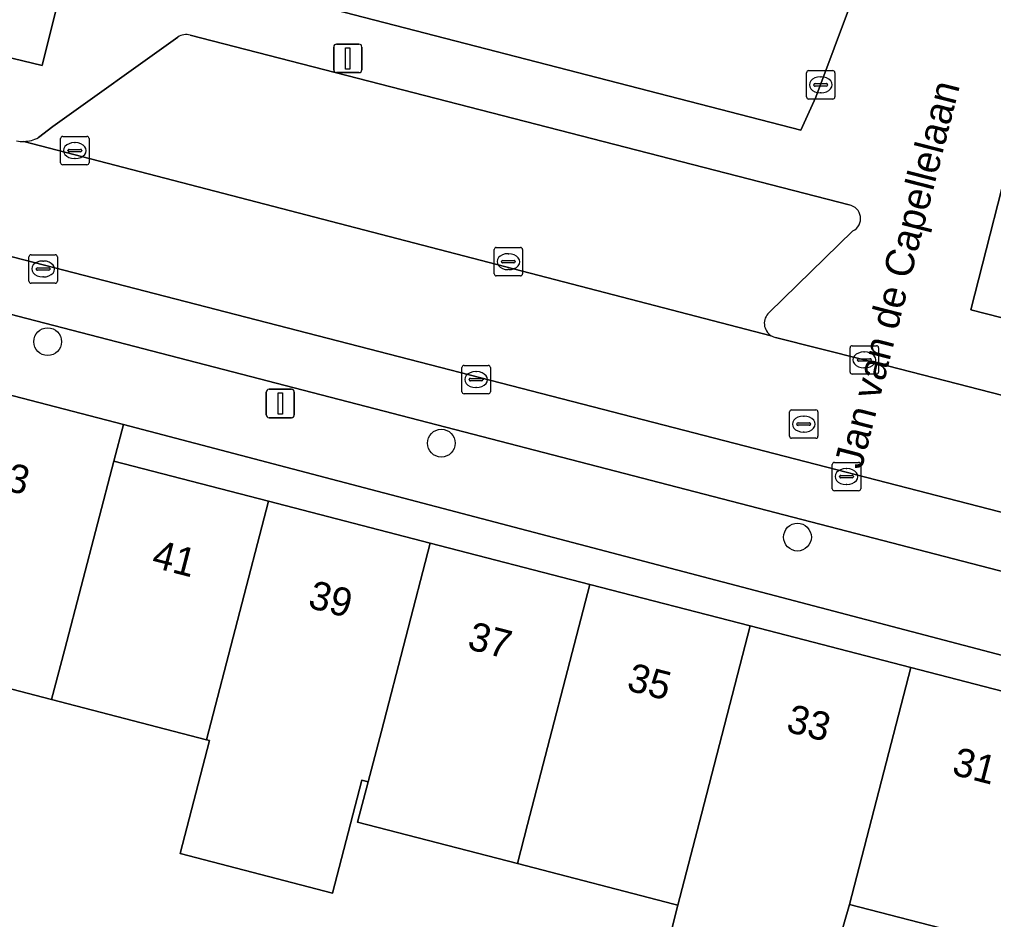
# Model space of a CAD drawing. Extents: x 163683 to 164494, y 382709 to 383872.
# Drawn here: x 164086.1 to 164120.38, y 383203.61 to 383235.29 of the extents above; entities that cross this region are included whole.
import ezdxf

# ---------------------------------------------------------------- set-up
doc = ezdxf.new("R2010")
doc.units = 0
for name, color, linetype in [('IMGEO_Boom', 7, 'Continuous'), ('IMGEO_Erf', 7, 'Continuous'), ('IMGEO_Groenvoorziening', 7, 'Continuous'), ('IMGEO_Kolk', 7, 'Continuous'), ('IMGEO_Lichtmast', 7, 'Continuous'), ('IMGEO_Openbare_ruimte_label', 7, 'Continuous'), ('IMGEO_Pand', 7, 'Continuous'), ('IMGEO_Pand_nummerreeks', 7, 'Continuous'), ('IMGEO_Parkeervlak_open', 7, 'Continuous'), ('IMGEO_Rijbaan_lokaal_open', 7, 'Continuous'), ('IMGEO_Rioolput', 7, 'Continuous'), ('IMGEO_Voetpad_open', 7, 'Continuous')]:
    doc.layers.add(name, color=color, linetype=linetype)

msp = doc.modelspace()

# ---------------------------------------------------------------- linework, layer by layer
at = {"layer": 'IMGEO_Boom'}
for centre in [(164087.088, 383223.949), (164100.944, 383220.378), (164113.481, 383217.071)]:
    msp.add_circle(centre, 0.489, dxfattribs=at)
at = {"layer": 'IMGEO_Erf'}
msp.add_lwpolyline([(164089.752, 383221.038), (164089.417, 383219.748), (164094.858, 383218.338), (164100.553, 383216.863), (164106.171, 383215.408), (164111.82, 383213.944), (164117.47, 383212.48), (164123.312, 383210.967), (164123.14, 383210.305), (164126.14, 383209.527), (164126.62, 383211.351), (164126.574, 383211.363), (164123.472, 383212.179)], close=True, dxfattribs=at)
msp.add_lwpolyline([(164120.74, 383202.742), (164118.128, 383203.418), (164115.309, 383204.148), (164114.407, 383201.008), (164108.845, 383202.45), (164109.275, 383204.116), (164109.128, 383204.154), (164103.621, 383205.58), (164097.998, 383207.037), (164098.37, 383208.46), (164098.147, 383208.518), (164097.113, 383204.541), (164091.752, 383205.934), (164092.785, 383209.911), (164092.678, 383209.939), (164087.229, 383211.356), (164080.692, 383213.055)], dxfattribs=at)
at = {"layer": 'IMGEO_Groenvoorziening'}
msp.add_lwpolyline([(164120.646, 383250), (164123.272, 383257.038), (164123.622, 383257.976), (164096.288, 383265.053), (164094.222, 383256.527), (164090.371, 383240.637), (164088.728, 383241.035), (164087.976, 383238.019), (164090.482, 383237.371), (164092.518, 383236.844), (164113.599, 383231.393), (164114.133, 383232.549)], close=True, dxfattribs=at)
at = {"layer": 'IMGEO_Kolk'}
for p, q in [((164113.799, 383232.562), (164113.799, 383233.414)), ((164113.874, 383233.488), (164114.726, 383233.488)), ((164114.287, 383233.268), (164114.312, 383233.268)), ((164114.8, 383233.414), (164114.8, 383232.562)), ((164114.058, 383232.982), (164114.058, 383232.994)), ((164114.496, 383232.945), (164114.098, 383232.945)), ((164114.101, 383233.031), (164114.499, 383233.031)), ((164114.542, 383232.994), (164114.542, 383232.982)), ((164114.31, 383232.708), (164114.285, 383232.708)), ((164114.726, 383232.488), (164113.874, 383232.488)), ((164087.545, 383230.248), (164087.545, 383231.1)), ((164087.62, 383231.174), (164088.472, 383231.174)), ((164088.033, 383230.954), (164088.058, 383230.954)), ((164088.546, 383231.1), (164088.546, 383230.248)), ((164087.804, 383230.668), (164087.804, 383230.68)), ((164088.242, 383230.631), (164087.844, 383230.631)), ((164087.847, 383230.717), (164088.245, 383230.717)), ((164088.288, 383230.68), (164088.288, 383230.668)), ((164088.472, 383230.174), (164087.62, 383230.174)), ((164088.056, 383230.394), (164088.031, 383230.394)), ((164102.805, 383226.339), (164102.805, 383227.191)), ((164102.88, 383227.265), (164103.732, 383227.265)), ((164103.806, 383227.191), (164103.806, 383226.339)), ((164086.429, 383226.082), (164086.429, 383226.934)), ((164086.504, 383227.008), (164087.356, 383227.008)), ((164086.917, 383226.788), (164086.942, 383226.788)), ((164087.43, 383226.934), (164087.43, 383226.082)), ((164103.064, 383226.759), (164103.064, 383226.771)), ((164103.107, 383226.808), (164103.505, 383226.808)), ((164103.293, 383227.045), (164103.318, 383227.045)), ((164103.548, 383226.771), (164103.548, 383226.759)), ((164086.688, 383226.502), (164086.688, 383226.514)), ((164087.126, 383226.465), (164086.728, 383226.465)), ((164086.731, 383226.551), (164087.129, 383226.551)), ((164087.172, 383226.514), (164087.172, 383226.502)), ((164103.502, 383226.722), (164103.104, 383226.722)), ((164103.316, 383226.485), (164103.291, 383226.485)), ((164086.94, 383226.228), (164086.915, 383226.228)), ((164103.732, 383226.265), (164102.88, 383226.265)), ((164087.356, 383226.008), (164086.504, 383226.008)), ((164115.333, 383222.882), (164115.333, 383223.734)), ((164115.408, 383223.808), (164116.26, 383223.808)), ((164116.334, 383223.734), (164116.334, 383222.882)), ((164115.592, 383223.302), (164115.592, 383223.314)), ((164115.635, 383223.351), (164116.033, 383223.351)), ((164115.821, 383223.588), (164115.846, 383223.588)), ((164116.076, 383223.314), (164116.076, 383223.302)), ((164101.669, 383222.189), (164101.669, 383223.041)), ((164101.744, 383223.115), (164102.596, 383223.115)), ((164102.67, 383223.041), (164102.67, 383222.189)), ((164116.03, 383223.265), (164115.632, 383223.265)), ((164115.844, 383223.028), (164115.819, 383223.028)), ((164101.928, 383222.609), (164101.928, 383222.621)), ((164101.971, 383222.658), (164102.369, 383222.658)), ((164102.157, 383222.895), (164102.182, 383222.895)), ((164102.412, 383222.621), (164102.412, 383222.609)), ((164116.26, 383222.808), (164115.408, 383222.808)), ((164102.366, 383222.572), (164101.968, 383222.572)), ((164102.18, 383222.335), (164102.155, 383222.335)), ((164102.596, 383222.115), (164101.744, 383222.115)), ((164114.706, 383218.775), (164114.706, 383219.627)), ((164114.781, 383219.701), (164115.633, 383219.701)), ((164115.707, 383219.627), (164115.707, 383218.775)), ((164114.965, 383219.195), (164114.965, 383219.207)), ((164115.008, 383219.244), (164115.406, 383219.244)), ((164115.194, 383219.481), (164115.219, 383219.481)), ((164115.449, 383219.207), (164115.449, 383219.195)), ((164115.403, 383219.158), (164115.005, 383219.158)), ((164115.217, 383218.921), (164115.192, 383218.921)), ((164115.633, 383218.701), (164114.781, 383218.701))]:
    msp.add_line(p, q, dxfattribs=at)
for points in [[(164113.799, 383232.562), (164113.799, 383233.414)], [(164113.874, 383233.488), (164114.726, 383233.488)], [(164114.8, 383233.414), (164114.8, 383232.562)], [(164114.726, 383232.488), (164113.874, 383232.488)], [(164087.545, 383230.248), (164087.545, 383231.1)], [(164087.62, 383231.174), (164088.472, 383231.174)], [(164088.546, 383231.1), (164088.546, 383230.248)], [(164088.472, 383230.174), (164087.62, 383230.174)], [(164102.805, 383226.339), (164102.805, 383227.191)], [(164102.88, 383227.265), (164103.732, 383227.265)], [(164103.806, 383227.191), (164103.806, 383226.339)], [(164086.429, 383226.082), (164086.429, 383226.934)], [(164086.504, 383227.008), (164087.356, 383227.008)], [(164087.43, 383226.934), (164087.43, 383226.082)], [(164103.732, 383226.265), (164102.88, 383226.265)], [(164087.356, 383226.008), (164086.504, 383226.008)], [(164115.333, 383222.882), (164115.333, 383223.734)], [(164115.408, 383223.808), (164116.26, 383223.808)], [(164116.334, 383223.734), (164116.334, 383222.882)], [(164101.669, 383222.189), (164101.669, 383223.041)], [(164101.744, 383223.115), (164102.596, 383223.115)], [(164102.67, 383223.041), (164102.67, 383222.189)], [(164116.26, 383222.808), (164115.408, 383222.808)], [(164102.596, 383222.115), (164101.744, 383222.115)], [(164114.706, 383218.775), (164114.706, 383219.627)], [(164114.781, 383219.701), (164115.633, 383219.701)], [(164115.707, 383219.627), (164115.707, 383218.775)], [(164115.633, 383218.701), (164114.781, 383218.701)]]:
    msp.add_lwpolyline(points, dxfattribs=at)
for centre, radius, start, end in [((164113.876, 383233.412), 0.0765, 91.552, 178.448), ((164113.876, 383233.412), 0.0765, 91.552, 178.448), ((164114.724, 383233.412), 0.0765, 1.552, 88.448), ((164114.724, 383233.412), 0.0765, 1.552, 88.448), ((164114.098, 383232.991), 0.0403, 85.8775, 175.7526), ((164114.095, 383232.981), 0.0366, 178.938, 274.7102), ((164114.499, 383232.988), 0.043, 264.8664, 352.4533), ((164114.503, 383232.993), 0.0386, 1.7309, 96.639), ((164113.876, 383232.564), 0.0765, 181.552, 268.448), ((164113.876, 383232.564), 0.0765, 181.552, 268.448), ((164114.724, 383232.564), 0.0765, 271.552, 358.448), ((164114.724, 383232.564), 0.0765, 271.552, 358.448), ((164087.622, 383231.098), 0.0765, 91.552, 178.448), ((164087.622, 383231.098), 0.0765, 91.552, 178.448), ((164088.47, 383231.098), 0.0765, 1.552, 88.448), ((164088.47, 383231.098), 0.0765, 1.552, 88.448), ((164087.844, 383230.677), 0.0403, 85.8775, 175.7526), ((164087.841, 383230.667), 0.0366, 178.938, 274.7102), ((164088.245, 383230.674), 0.043, 264.8664, 352.4533), ((164088.249, 383230.679), 0.0386, 1.7309, 96.639), ((164087.622, 383230.25), 0.0765, 181.552, 268.448), ((164087.622, 383230.25), 0.0765, 181.552, 268.448), ((164088.47, 383230.25), 0.0765, 271.552, 358.448), ((164088.47, 383230.25), 0.0765, 271.552, 358.448), ((164102.882, 383227.189), 0.0765, 91.552, 178.448), ((164102.882, 383227.189), 0.0765, 91.552, 178.448), ((164103.73, 383227.189), 0.0765, 1.552, 88.448), ((164103.73, 383227.189), 0.0765, 1.552, 88.448), ((164086.506, 383226.932), 0.0765, 91.552, 178.448), ((164086.506, 383226.932), 0.0765, 91.552, 178.448), ((164087.354, 383226.932), 0.0765, 1.552, 88.448), ((164087.354, 383226.932), 0.0765, 1.552, 88.448), ((164103.104, 383226.768), 0.0403, 85.8775, 175.7526), ((164103.101, 383226.758), 0.0366, 178.938, 274.7102), ((164103.505, 383226.765), 0.043, 264.8664, 352.4533), ((164103.509, 383226.77), 0.0386, 1.7309, 96.639), ((164086.728, 383226.511), 0.0403, 85.8775, 175.7526), ((164086.725, 383226.501), 0.0366, 178.938, 274.7102), ((164087.129, 383226.508), 0.043, 264.8664, 352.4533), ((164087.133, 383226.513), 0.0386, 1.7309, 96.639), ((164086.506, 383226.084), 0.0765, 181.552, 268.448), ((164086.506, 383226.084), 0.0765, 181.552, 268.448), ((164087.354, 383226.084), 0.0765, 271.552, 358.448), ((164087.354, 383226.084), 0.0765, 271.552, 358.448), ((164102.882, 383226.341), 0.0765, 181.552, 268.448), ((164102.882, 383226.341), 0.0765, 181.552, 268.448), ((164103.73, 383226.341), 0.0765, 271.552, 358.448), ((164103.73, 383226.341), 0.0765, 271.552, 358.448), ((164115.41, 383223.732), 0.0765, 91.552, 178.448), ((164115.41, 383223.732), 0.0765, 91.552, 178.448), ((164116.258, 383223.732), 0.0765, 1.552, 88.448), ((164116.258, 383223.732), 0.0765, 1.552, 88.448), ((164115.632, 383223.311), 0.0403, 85.8775, 175.7526), ((164115.629, 383223.301), 0.0366, 178.938, 274.7102), ((164116.033, 383223.308), 0.043, 264.8664, 352.4533), ((164116.037, 383223.313), 0.0386, 1.7309, 96.639), ((164101.746, 383223.039), 0.0765, 91.552, 178.448), ((164101.746, 383223.039), 0.0765, 91.552, 178.448), ((164102.594, 383223.039), 0.0765, 1.552, 88.448), ((164102.594, 383223.039), 0.0765, 1.552, 88.448), ((164101.968, 383222.618), 0.0403, 85.8775, 175.7526), ((164102.373, 383222.62), 0.0386, 1.7309, 96.639), ((164115.41, 383222.884), 0.0765, 181.552, 268.448), ((164115.41, 383222.884), 0.0765, 181.552, 268.448), ((164116.258, 383222.884), 0.0765, 271.552, 358.448), ((164116.258, 383222.884), 0.0765, 271.552, 358.448), ((164101.965, 383222.608), 0.0366, 178.938, 274.7102), ((164102.369, 383222.615), 0.043, 264.8664, 352.4533), ((164101.746, 383222.191), 0.0765, 181.552, 268.448), ((164101.746, 383222.191), 0.0765, 181.552, 268.448), ((164102.594, 383222.191), 0.0765, 271.552, 358.448), ((164102.594, 383222.191), 0.0765, 271.552, 358.448), ((164114.783, 383219.625), 0.0765, 91.552, 178.448), ((164114.783, 383219.625), 0.0765, 91.552, 178.448), ((164115.631, 383219.625), 0.0765, 1.552, 88.448), ((164115.631, 383219.625), 0.0765, 1.552, 88.448), ((164115.005, 383219.204), 0.0403, 85.8775, 175.7526), ((164115.002, 383219.194), 0.0366, 178.938, 274.7102), ((164115.406, 383219.201), 0.043, 264.8664, 352.4533), ((164115.41, 383219.206), 0.0386, 1.7309, 96.639), ((164114.783, 383218.777), 0.0765, 181.552, 268.448), ((164114.783, 383218.777), 0.0765, 181.552, 268.448), ((164115.631, 383218.777), 0.0765, 271.552, 358.448), ((164115.631, 383218.777), 0.0765, 271.552, 358.448)]:
    msp.add_arc(centre, radius, start, end, dxfattribs=at)
for centre, major_axis, ratio, start_param, end_param in [((164114.286, 383232.988), (-0.387, 0.002), 0.722429, 4.712389, 7.853982), ((164114.311, 383232.988), (-0.39, 0.002), 0.717154, 1.570796, 4.712389), ((164088.032, 383230.674), (-0.387, 0.002), 0.722429, 4.712389, 7.853982), ((164088.057, 383230.674), (-0.39, 0.002), 0.717154, 1.570796, 4.712389), ((164086.916, 383226.508), (-0.387, 0.002), 0.722429, 4.712389, 7.853982), ((164086.941, 383226.508), (-0.39, 0.002), 0.717154, 1.570796, 4.712389), ((164103.292, 383226.765), (-0.387, 0.002), 0.722429, 4.712389, 7.853982), ((164103.317, 383226.765), (-0.39, 0.002), 0.717154, 1.570796, 4.712389), ((164115.82, 383223.308), (-0.387, 0.002), 0.722429, 4.712389, 7.853982), ((164115.845, 383223.308), (-0.39, 0.002), 0.717154, 1.570796, 4.712389), ((164102.156, 383222.615), (-0.387, 0.002), 0.722429, 4.712389, 7.853982), ((164102.181, 383222.615), (-0.39, 0.002), 0.717154, 1.570796, 4.712389), ((164115.193, 383219.201), (-0.387, 0.002), 0.722429, 4.712389, 7.853982), ((164115.218, 383219.201), (-0.39, 0.002), 0.717154, 1.570796, 4.712389)]:
    msp.add_ellipse(centre, major_axis=major_axis, ratio=ratio, start_param=start_param, end_param=end_param, dxfattribs=at)
at = {"layer": 'IMGEO_Lichtmast'}
for p, q in [((164097.157, 383233.52), (164097.157, 383234.32)), ((164097.157, 383234.32), (164097.157, 383233.52)), ((164097.257, 383234.42), (164098.047, 383234.42)), ((164098.047, 383234.42), (164097.257, 383234.42)), ((164098.147, 383234.32), (164098.147, 383233.52)), ((164098.147, 383233.52), (164098.147, 383234.32)), ((164098.047, 383233.42), (164097.257, 383233.42)), ((164097.257, 383233.42), (164098.047, 383233.42)), ((164094.78, 383221.373), (164094.78, 383222.173)), ((164094.78, 383222.173), (164094.78, 383221.373)), ((164094.88, 383222.273), (164095.67, 383222.273)), ((164095.67, 383222.273), (164094.88, 383222.273)), ((164095.77, 383222.173), (164095.77, 383221.373)), ((164095.77, 383221.373), (164095.77, 383222.173)), ((164095.67, 383221.273), (164094.88, 383221.273)), ((164094.88, 383221.273), (164095.67, 383221.273))]:
    msp.add_line(p, q, dxfattribs=at)
for points in [[(164097.577, 383234.295), (164097.727, 383234.295), (164097.727, 383233.545), (164097.577, 383233.545), (164097.577, 383234.295)], [(164095.2, 383222.148), (164095.35, 383222.148), (164095.35, 383221.398), (164095.2, 383221.398), (164095.2, 383222.148)]]:
    msp.add_lwpolyline(points, dxfattribs=at)
for centre, start, end in [((164097.257, 383234.32), 90, 180), ((164097.257, 383234.32), 90, 180), ((164098.047, 383234.32), 0, 90), ((164098.047, 383234.32), 360, 90), ((164097.257, 383233.52), 180, 270), ((164097.257, 383233.52), 180, 270), ((164098.047, 383233.52), 270, 0), ((164098.047, 383233.52), 270, 0), ((164094.88, 383222.173), 90, 180), ((164094.88, 383222.173), 90, 180), ((164095.67, 383222.173), 0, 90), ((164095.67, 383222.173), 360, 90), ((164094.88, 383221.373), 180, 270), ((164094.88, 383221.373), 180, 270), ((164095.67, 383221.373), 270, 0), ((164095.67, 383221.373), 270, 0)]:
    msp.add_arc(centre, 0.1, start, end, dxfattribs=at)
at = {"layer": 'IMGEO_Pand'}
for points in [[(164089.235, 383243.065), (164090.965, 383250), (164079.651, 383252.859), (164077.875, 383245.831), (164077.42, 383245.941), (164076.702, 383242.978), (164077.023, 383242.901), (164075.456, 383236.441), (164086.89, 383233.668), (164087.976, 383238.019), (164088.728, 383241.035)], [(164134.838, 383237.451), (164123.544, 383240.339), (164122.018, 383234.373), (164121.515, 383234.502), (164120.764, 383231.565), (164121.216, 383231.45), (164119.584, 383225.07), (164130.923, 383222.17), (164132.029, 383226.485), (164132.78, 383229.418), (164133.31, 383231.488)], [(164089.417, 383219.748), (164089.752, 383221.038), (164083.2, 383222.735), (164081.946, 383217.895), (164080.692, 383213.055), (164087.229, 383211.356), (164087.695, 383213.125)], [(164089.417, 383219.748), (164087.695, 383213.125), (164087.229, 383211.356), (164092.678, 383209.939), (164094.858, 383218.338)], [(164100.553, 383216.863), (164094.858, 383218.338), (164092.678, 383209.939), (164092.785, 383209.911), (164091.752, 383205.934), (164097.113, 383204.541), (164098.147, 383208.518), (164098.37, 383208.46), (164098.836, 383210.246)], [(164106.171, 383215.408), (164100.553, 383216.863), (164098.836, 383210.246), (164098.37, 383208.46), (164097.998, 383207.037), (164103.621, 383205.58), (164103.978, 383206.953)], [(164111.82, 383213.944), (164106.171, 383215.408), (164103.978, 383206.953), (164103.621, 383205.58), (164109.128, 383204.154), (164109.275, 383204.116), (164110.102, 383207.323)], [(164117.47, 383212.48), (164111.82, 383213.944), (164110.102, 383207.323), (164109.275, 383204.116), (164108.845, 383202.45), (164114.407, 383201.008), (164115.309, 383204.148)], [(164126.14, 383209.527), (164123.14, 383210.305), (164123.312, 383210.967), (164117.47, 383212.48), (164115.309, 383204.148), (164118.128, 383203.418), (164120.74, 383202.742), (164121.059, 383203.975), (164124.471, 383203.091), (164124.885, 383204.688)]]:
    msp.add_lwpolyline(points, close=True, dxfattribs=at)
at = {"layer": 'IMGEO_Parkeervlak_open'}
for points in [[(164091.675, 383234.667), (164087.272, 383231.521), (164086.763, 383231.13)], [(164115.297, 383228.761), (164092.105, 383234.732)], [(164086.255, 383230.996), (164112.559, 383224.161)], [(164112.483, 383224.976), (164115.435, 383227.847)]]:
    msp.add_lwpolyline(points, dxfattribs=at)
for centre, radius, start, end in [((164091.95, 383234.3), 0.459, 70.3111, 126.8807), ((164086.205, 383232.217), 1.222, 272.3639, 297.1899), ((164115.217, 383228.281), 0.486, 296.6834, 80.4885), ((164112.82, 383224.596), 0.507, 131.5667, 239.0883)]:
    msp.add_arc(centre, radius, start, end, dxfattribs=at)
at = {"layer": 'IMGEO_Rijbaan_lokaal_open'}
for points in [[(164191.674, 383199.573), (164137.37, 383213.628), (164065.47, 383232.191)], [(164065.47, 383232.191), (164137.37, 383213.628), (164191.674, 383199.573)], [(164112.559, 383224.161), (164086.255, 383230.996)], [(164067.443, 383229.643), (164078.076, 383226.898), (164083.857, 383225.406), (164123.682, 383215.09), (164133.127, 383212.643), (164172.83, 383202.406), (164178.631, 383200.91), (164182.52, 383199.875), (164183.453, 383199.638), (164188.301, 383198.414)], [(164174.271, 383208.173), (164163.428, 383211.006), (164159.311, 383212.095), (164145.758, 383215.595), (164145.029, 383215.764), (164142.92, 383216.322), (164142.358, 383216.47), (164142.06, 383216.549), (164130.537, 383219.506), (164130.19, 383219.614), (164130.16, 383219.621), (164130.108, 383219.634), (164115.834, 383223.308), (164112.708, 383224.101)]]:
    msp.add_lwpolyline(points, dxfattribs=at)
for centre, radius, start, end in [((164086.208, 383232.199), 1.204, 259.8355, 272.2134), ((164112.818, 383224.588), 0.499, 238.8127, 257.3195)]:
    msp.add_arc(centre, radius, start, end, dxfattribs=at)
at = {"layer": 'IMGEO_Rioolput'}
for p, q in [((164113.201, 383220.623), (164113.201, 383221.475)), ((164113.276, 383221.549), (164114.128, 383221.549)), ((164113.689, 383221.329), (164113.714, 383221.329)), ((164114.202, 383221.475), (164114.202, 383220.623)), ((164113.46, 383221.043), (164113.46, 383221.055)), ((164113.898, 383221.006), (164113.5, 383221.006)), ((164113.503, 383221.092), (164113.901, 383221.092)), ((164113.944, 383221.055), (164113.944, 383221.043)), ((164113.712, 383220.769), (164113.687, 383220.769)), ((164114.128, 383220.549), (164113.276, 383220.549))]:
    msp.add_line(p, q, dxfattribs=at)
for points in [[(164113.201, 383220.623), (164113.201, 383221.475)], [(164113.276, 383221.549), (164114.128, 383221.549)], [(164114.202, 383221.475), (164114.202, 383220.623)], [(164114.128, 383220.549), (164113.276, 383220.549)]]:
    msp.add_lwpolyline(points, dxfattribs=at)
for centre, radius, start, end in [((164113.278, 383221.473), 0.0765, 91.552, 178.448), ((164113.278, 383221.473), 0.0765, 91.552, 178.448), ((164114.126, 383221.473), 0.0765, 1.552, 88.448), ((164114.126, 383221.473), 0.0765, 1.552, 88.448), ((164113.5, 383221.052), 0.0403, 85.8775, 175.7526), ((164113.497, 383221.042), 0.0366, 178.938, 274.7102), ((164113.901, 383221.049), 0.043, 264.8664, 352.4533), ((164113.905, 383221.054), 0.0386, 1.7309, 96.639), ((164113.278, 383220.625), 0.0765, 181.552, 268.448), ((164113.278, 383220.625), 0.0765, 181.552, 268.448), ((164114.126, 383220.625), 0.0765, 271.552, 358.448), ((164114.126, 383220.625), 0.0765, 271.552, 358.448)]:
    msp.add_arc(centre, radius, start, end, dxfattribs=at)
for centre, major_axis, ratio, start_param, end_param in [((164113.688, 383221.049), (-0.387, 0.002), 0.722429, 4.712389, 7.853982), ((164113.713, 383221.049), (-0.39, 0.002), 0.717154, 1.570796, 4.712389)]:
    msp.add_ellipse(centre, major_axis=major_axis, ratio=ratio, start_param=start_param, end_param=end_param, dxfattribs=at)
at = {"layer": 'IMGEO_Voetpad_open'}
for points in [[(164120.646, 383250), (164114.133, 383232.549), (164113.599, 383231.393), (164092.518, 383236.844), (164090.482, 383237.371), (164087.976, 383238.019), (164086.89, 383233.668), (164075.456, 383236.441), (164077.023, 383242.901), (164076.702, 383242.978), (164077.42, 383245.941), (164077.875, 383245.831), (164079.651, 383252.859), (164080.997, 383258.184), (164080.57, 383258.293), (164081.309, 383261.185), (164081.75, 383261.072), (164083.373, 383267.424), (164083.709, 383268.31)], [(164086.763, 383231.13), (164087.272, 383231.521), (164091.675, 383234.667)], [(164092.105, 383234.732), (164115.297, 383228.761)], [(164130.923, 383222.17), (164119.584, 383225.07), (164121.216, 383231.45)], [(164055.991, 383230.487), (164057.048, 383230.191), (164056.79, 383229.198), (164060.263, 383228.486), (164067.274, 383226.692), (164071.147, 383225.694), (164075.269, 383224.632), (164078.594, 383223.771), (164080.632, 383223.243), (164081.305, 383223.069), (164083.2, 383222.735), (164089.752, 383221.038), (164123.472, 383212.179), (164126.574, 383211.363), (164126.62, 383211.351), (164128.252, 383210.923), (164128.316, 383210.906), (164131.207, 383210.146), (164165.211, 383201.212)], [(164133.127, 383212.643), (164132.837, 383211.498), (164123.423, 383213.922), (164123.682, 383215.09), (164083.857, 383225.406), (164078.076, 383226.898), (164067.443, 383229.643)], [(164115.435, 383227.847), (164112.483, 383224.976)], [(164112.708, 383224.101), (164115.834, 383223.308), (164130.108, 383219.634), (164130.16, 383219.621), (164130.19, 383219.614)]]:
    msp.add_lwpolyline(points, dxfattribs=at)
for centre, radius, start, end in [((164091.95, 383234.3), 0.459, 70.3111, 126.8807), ((164086.208, 383232.199), 1.204, 259.8355, 272.2134), ((164086.205, 383232.217), 1.222, 272.3639, 297.1899), ((164115.217, 383228.281), 0.486, 296.6834, 80.4885), ((164112.82, 383224.596), 0.507, 131.5667, 239.0883), ((164112.818, 383224.588), 0.499, 238.8127, 257.3195)]:
    msp.add_arc(centre, radius, start, end, dxfattribs=at)

# ---------------------------------------------------------------- texts
at = {"layer": 'IMGEO_Openbare_ruimte_label'}
msp.add_text('Jan van de Capellelaan', height=1, rotation=75.6442, dxfattribs=at).set_placement((164115.738, 383219.427))
at = {"layer": 'IMGEO_Pand_nummerreeks'}
for s, rotation, p in [('43', 345.4792, (164084.854, 383218.918)), ('41', 345.476, (164090.709, 383216.025)), ('39', 345.4755, (164096.211, 383214.599)), ('37', 345.4755, (164101.821, 383213.146)), ('35', 345.4755, (164107.432, 383211.692)), ('33', 345.4755, (164113.043, 383210.239)), ('31', 345.4755, (164118.878, 383208.727))]:
    msp.add_text(s, height=1, rotation=rotation, dxfattribs=at).set_placement(p)

doc.saveas('drawing.dxf')
